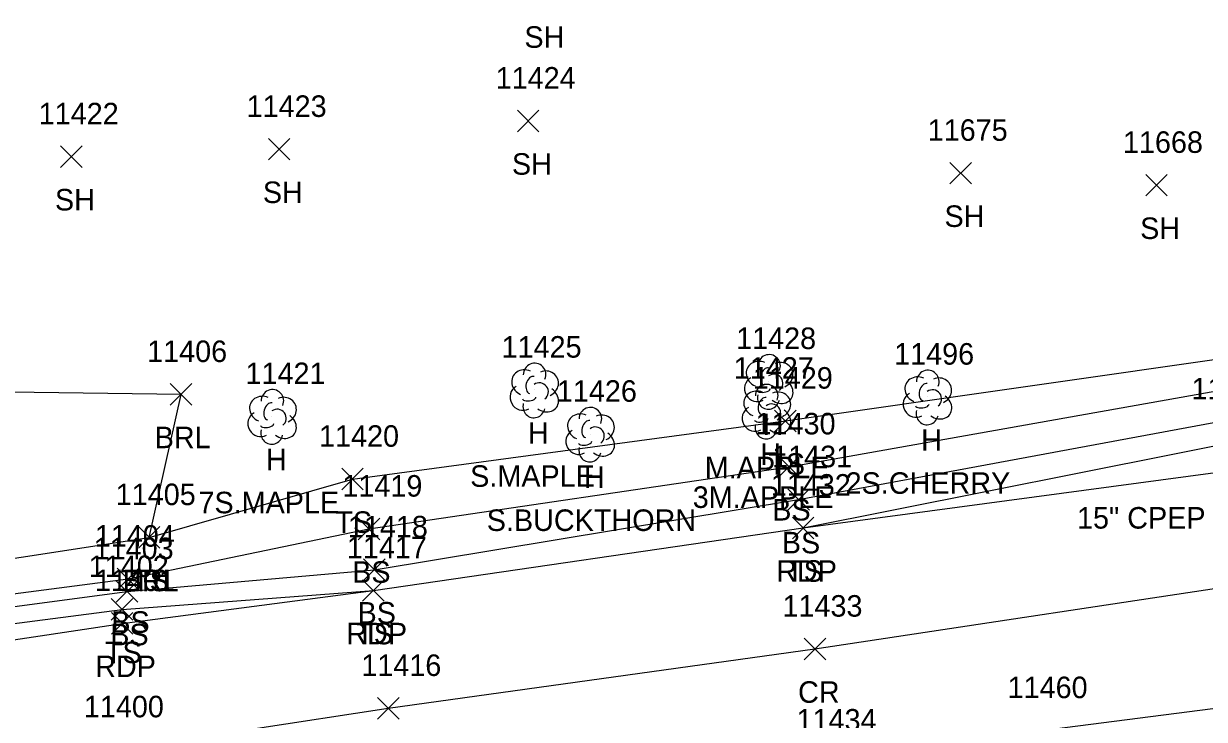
# Model space of a CAD drawing. Extents: x 1439173 to 1457902, y 641926 to 659889.
# Drawn here: x 1448034.3 to 1448144, y 648476.1 to 648540.7 of the extents above; entities that cross this region are included whole.
import ezdxf

# ---------------------------------------------------------------- set-up
doc = ezdxf.new("R2010")
doc.units = 0
for name, color, linetype in [('D_C', 7, 'Continuous'), ('D_I', 7, 'Continuous'), ('L_A', 7, 'Continuous'), ('L_C', 7, 'Continuous'), ('L_I', 7, 'Continuous'), ('L_TIC', 7, 'Continuous'), ('LABL', 7, 'Continuous'), ('LELB', 7, 'Continuous'), ('LTD', 7, 'Continuous'), ('P_A', 7, 'Continuous'), ('P_I', 7, 'Continuous'), ('P_TIC', 7, 'Continuous'), ('PET', 7, 'Continuous'), ('PRC', 7, 'Continuous'), ('R_I', 7, 'Continuous')]:
    doc.layers.add(name, color=color, linetype=linetype)

msp = doc.modelspace()

# ---------------------------------------------------------------- linework, layer by layer
at = {"layer": 'L_TIC'}
for points in [[(1448080.17, 648530.69), (1448082.17, 648532.69)], [(1448082.17, 648530.69), (1448080.17, 648532.69)], [(1448057.02, 648528.06), (1448059.02, 648530.06)], [(1448059.02, 648528.06), (1448057.02, 648530.06)], [(1448037.7, 648527.37), (1448039.7, 648529.37)], [(1448039.7, 648527.37), (1448037.7, 648529.37)], [(1448120.38, 648525.84), (1448122.38, 648527.84)], [(1448122.38, 648525.84), (1448120.38, 648527.84)], [(1448138.58, 648524.72), (1448140.58, 648526.72)], [(1448140.58, 648524.72), (1448138.58, 648526.72)], [(1448047.9, 648505.29), (1448049.9, 648507.29)], [(1448049.9, 648505.29), (1448047.9, 648507.29)], [(1448104.08, 648502.82), (1448106.08, 648504.82)], [(1448106.08, 648502.82), (1448104.08, 648504.82)], [(1448104.42, 648498.57), (1448106.42, 648500.57)], [(1448106.42, 648498.57), (1448104.42, 648500.57)], [(1448063.84, 648497.42), (1448065.84, 648499.42)], [(1448065.84, 648497.42), (1448063.84, 648499.42)], [(1448105.31, 648495.52), (1448107.31, 648497.52)], [(1448107.31, 648495.52), (1448105.31, 648497.52)], [(1448065.37, 648492.79), (1448067.37, 648494.79)], [(1448067.37, 648492.79), (1448065.37, 648494.79)], [(1448105.74, 648492.88), (1448107.74, 648494.88)], [(1448107.74, 648492.88), (1448105.74, 648494.88)], [(1448044.94, 648492), (1448046.94, 648494)], [(1448046.94, 648492), (1448044.94, 648494)], [(1448044.94, 648492), (1448046.94, 648494)], [(1448046.94, 648492), (1448044.94, 648494)], [(1448065.87, 648489), (1448067.87, 648491)], [(1448067.87, 648489), (1448065.87, 648491)], [(1448042.98, 648488.14), (1448044.98, 648490.14)], [(1448044.98, 648488.14), (1448042.98, 648490.14)], [(1448042.88, 648486.98), (1448044.88, 648488.98)], [(1448044.88, 648486.98), (1448042.88, 648488.98)], [(1448065.78, 648487.07), (1448067.78, 648489.07)], [(1448067.78, 648487.07), (1448065.78, 648489.07)], [(1448042.42, 648485.32), (1448044.42, 648487.32)], [(1448044.42, 648485.32), (1448042.42, 648487.32)]]:
    msp.add_lwpolyline(points, dxfattribs=at)
at = {"layer": 'LABL'}
msp.add_lwpolyline([(1447979.13, 648514.69), (1447981.23, 648503.4), (1447992.5, 648494.26), (1448009.81, 648487.44), (1448045.94, 648493), (1448048.9, 648506.29), (1448012.47, 648506.76), (1448011.17, 648524.23), (1448005.77, 648573.48), (1447997.97, 648611.66), (1447994.73, 648661.06), (1447977.96, 648680.95), (1447960.54, 648673.52)], dxfattribs=at)
at = {"layer": 'LELB'}
for points in [[(1447974.79, 648514.27), (1447977.79, 648503.25), (1447978.44, 648501.88), (1447990.42, 648490.7), (1448009.05, 648484.59), (1448043.98, 648489.14), (1448066.37, 648493.79), (1448105.42, 648499.57), (1448148.83, 648507.26), (1448186.57, 648511.24), (1448212.17, 648514.25), (1448241.91, 648517.61), (1448286.19, 648524.28)], [(1447971.97, 648514.34), (1447974.56, 648502.45), (1447974.98, 648501.69), (1447977.18, 648501.3), (1447988.98, 648489.26), (1448008.74, 648483.29), (1448043.88, 648487.98), (1448066.87, 648490), (1448106.31, 648496.52), (1448148.75, 648504.4), (1448186.41, 648508.14), (1448212.55, 648511.19), (1448241.76, 648514.13), (1448286.55, 648520.68)], [(1448045.94, 648493), (1448064.84, 648498.42), (1448105.08, 648503.82), (1448148.64, 648510.05), (1448186.33, 648515.41), (1448211.36, 648517.08)], [(1447969.85, 648514.47), (1447970.67, 648501.38), (1447973.72, 648500.76), (1447976.56, 648499.27), (1447988.57, 648488.4), (1448008.78, 648481.81), (1448043.42, 648486.32), (1448066.78, 648488.07)], [(1448106.74, 648493.88), (1448149.66, 648502.45), (1448186.65, 648505.88), (1448205.46, 648507.17)]]:
    msp.add_lwpolyline(points, dxfattribs=at)
at = {"layer": 'LTD'}
for p, q in [((1448103.52, 648507.5), (1448103.52, 648507.5)), ((1448103.52, 648507.5), (1448103.52, 648507.5)), ((1448081.72, 648506.7), (1448081.72, 648506.7)), ((1448081.72, 648506.7), (1448081.72, 648506.7)), ((1448118.27, 648506.05), (1448118.27, 648506.05)), ((1448118.27, 648506.05), (1448118.27, 648506.05)), ((1448057.35, 648504.24), (1448057.35, 648504.24)), ((1448057.35, 648504.24), (1448057.35, 648504.24)), ((1448103.31, 648504.74), (1448103.31, 648504.74)), ((1448103.31, 648504.74), (1448103.31, 648504.74)), ((1448086.92, 648502.6), (1448086.92, 648502.6)), ((1448086.92, 648502.6), (1448086.92, 648502.6))]:
    msp.add_line(p, q, dxfattribs=at)
for centre in [(1448103.57, 648508.93), (1448081.77, 648508.13), (1448118.32, 648507.48), (1448057.4, 648505.68), (1448103.35, 648506.17), (1448086.96, 648504.03)]:
    msp.add_arc(centre, 1.05, 335.5272, 180.9563, dxfattribs=at)
for centre, major_axis, ratio, start_param, end_param in [((1448080.93, 648507.37), (1.21, -0.51), 0.895232, 1.570796, 4.712389), ((1448082.76, 648507.28), (-1.14, -0.48), 0.949671, 1.570796, 4.712389), ((1448102.73, 648508.16), (1.21, -0.51), 0.895232, 1.570796, 4.712389), ((1448103.31, 648507.95), (-0.208, -0.792), 0.645439, 3.141593, 6.283185), ((1448104.56, 648508.08), (-1.14, -0.48), 0.949671, 1.570796, 4.712389), ((1448081.51, 648507.16), (-0.208, -0.792), 0.645439, 3.141593, 6.283185), ((1448082.22, 648506.53), (-0.5, 0.667), 0.989748, 3.141593, 6.283185), ((1448102.44, 648506.79), (0.58, -1.04), 0.959034, 3.141593, 6.283185), ((1448104.02, 648507.33), (-0.5, 0.667), 0.989748, 3.141593, 6.283185), ((1448104.52, 648506.66), (-1.09, 0.79), 0.841452, 1.570796, 4.712389), ((1448117.48, 648506.71), (1.21, -0.51), 0.895232, 1.570796, 4.712389), ((1448119.31, 648506.63), (-1.14, -0.48), 0.949671, 1.570796, 4.712389), ((1448080.64, 648505.99), (0.58, -1.04), 0.959034, 3.141593, 6.283185), ((1448082.72, 648505.87), (-1.09, 0.79), 0.841452, 1.570796, 4.712389), ((1448102.51, 648505.4), (1.21, -0.51), 0.895232, 1.570796, 4.712389), ((1448103.06, 648506.75), (-0.625, -0.083), 0.423636, 0, 3.141593), ((1448104.35, 648505.32), (-1.14, -0.48), 0.949671, 1.570796, 4.712389), ((1448117.19, 648505.34), (0.58, -1.04), 0.959034, 3.141593, 6.283185), ((1448118.06, 648506.5), (-0.208, -0.792), 0.645439, 3.141593, 6.283185), ((1448118.77, 648505.88), (-0.5, 0.667), 0.989748, 3.141593, 6.283185), ((1448056.56, 648504.91), (1.21, -0.51), 0.895232, 1.570796, 4.712389), ((1448057.15, 648504.7), (-0.208, -0.792), 0.645439, 3.141593, 6.283185), ((1448058.4, 648504.83), (-1.14, -0.48), 0.949671, 1.570796, 4.712389), ((1448081.72, 648505.2), (0.26, 1.06), 0.942809, 1.570796, 4.712389), ((1448081.26, 648505.95), (-0.625, -0.083), 0.423636, 0, 3.141593), ((1448103.52, 648506), (0.26, 1.06), 0.942809, 1.570796, 4.712389), ((1448103.1, 648505.2), (-0.208, -0.792), 0.645439, 3.141593, 6.283185), ((1448103.81, 648504.57), (-0.5, 0.667), 0.989748, 3.141593, 6.283185), ((1448117.81, 648505.3), (-0.625, -0.083), 0.423636, 0, 3.141593), ((1448119.27, 648505.21), (-1.09, 0.79), 0.841452, 1.570796, 4.712389), ((1448056.27, 648503.54), (0.58, -1.04), 0.959034, 3.141593, 6.283185), ((1448057.85, 648504.08), (-0.5, 0.667), 0.989748, 3.141593, 6.283185), ((1448058.35, 648503.41), (-1.09, 0.79), 0.841452, 1.570796, 4.712389), ((1448086.12, 648503.27), (1.21, -0.51), 0.895232, 1.570796, 4.712389), ((1448087.96, 648503.18), (-1.14, -0.48), 0.949671, 1.570796, 4.712389), ((1448102.22, 648504.03), (0.58, -1.04), 0.959034, 3.141593, 6.283185), ((1448104.31, 648503.9), (-1.09, 0.79), 0.841452, 1.570796, 4.712389), ((1448118.27, 648504.55), (0.26, 1.06), 0.942809, 1.570796, 4.712389), ((1448056.9, 648503.49), (-0.625, -0.083), 0.423636, 0, 3.141593), ((1448086.71, 648503.06), (-0.208, -0.792), 0.645439, 3.141593, 6.283185), ((1448087.42, 648502.43), (-0.5, 0.667), 0.989748, 3.141593, 6.283185), ((1448103.31, 648503.24), (0.26, 1.06), 0.942809, 1.570796, 4.712389), ((1448102.85, 648503.99), (-0.625, -0.083), 0.423636, 0, 3.141593), ((1448057.35, 648502.74), (0.26, 1.06), 0.942809, 1.570796, 4.712389), ((1448085.83, 648501.89), (0.58, -1.04), 0.959034, 3.141593, 6.283185), ((1448087.92, 648501.77), (-1.09, 0.79), 0.841452, 1.570796, 4.712389), ((1448086.92, 648501.1), (0.26, 1.06), 0.942809, 1.570796, 4.712389), ((1448086.46, 648501.85), (-0.625, -0.083), 0.423636, 0, 3.141593)]:
    msp.add_ellipse(centre, major_axis=major_axis, ratio=ratio, start_param=start_param, end_param=end_param, dxfattribs=at)
at = {"layer": 'P_TIC'}
for points in [[(1448105.74, 648492.88), (1448107.74, 648494.88)], [(1448107.74, 648492.88), (1448105.74, 648494.88)], [(1448065.78, 648487.07), (1448067.78, 648489.07)], [(1448067.78, 648487.07), (1448065.78, 648489.07)], [(1448042.43, 648484.02), (1448044.43, 648486.02)], [(1448044.43, 648484.02), (1448042.43, 648486.02)], [(1448106.83, 648481.64), (1448108.83, 648483.64)], [(1448108.83, 648481.64), (1448106.83, 648483.64)], [(1448067.17, 648476.13), (1448069.17, 648478.13)], [(1448069.17, 648476.13), (1448067.17, 648478.13)]]:
    msp.add_lwpolyline(points, dxfattribs=at)
at = {"layer": 'PET'}
for points in [[(1447964.44, 648514.86), (1447967.87, 648500.91), (1447986.34, 648481.78), (1448008.56, 648479.78), (1448043.43, 648485.02), (1448066.78, 648488.07), (1448106.74, 648493.88), (1448149.69, 648499.65), (1448186.54, 648504.29), (1448205.46, 648507.17), (1448241.35, 648511.42), (1448286.77, 648517.05)], [(1447978.58, 648406.37), (1447977.89, 648417.75), (1447980.91, 648428.16), (1447987.09, 648439.01), (1448002.94, 648452.42), (1448017.91, 648457.54), (1448024.59, 648458.98), (1448039.61, 648462.27), (1448066.7, 648466.34), (1448109.14, 648472.06), (1448128.9, 648475.07), (1448159.55, 648479), (1448161.59, 648479.66), (1448188.81, 648483.56), (1448210.96, 648486.76), (1448242.78, 648491.04), (1448288.1, 648496.39)]]:
    msp.add_lwpolyline(points, dxfattribs=at)
at = {"layer": 'PRC'}
msp.add_lwpolyline([(1447970.56, 648463.48), (1447981.87, 648464.48), (1448009.33, 648468.53), (1448043.06, 648473.29), (1448068.17, 648477.13), (1448107.83, 648482.64), (1448151.74, 648489.28), (1448187.82, 648493.99), (1448208.33, 648496.94), (1448242.32, 648501.46), (1448287.99, 648507.17)], dxfattribs=at)

# ---------------------------------------------------------------- texts
at = {"layer": 'D_C'}
msp.add_text('15" CPEP PLUGGED', height=2, dxfattribs=at).set_placement((1448132.19, 648493.82))
at = {"layer": 'D_I'}
msp.add_text('11518', height=2, dxfattribs=at).set_placement((1448142.83, 648505.82))
at = {"layer": 'L_A'}
for s, p in [('SH', (1448080.82, 648538.48)), ('SH', (1448079.66, 648526.69)), ('SH', (1448037.18, 648523.37)), ('SH', (1448056.51, 648524.06)), ('SH', (1448119.87, 648521.84)), ('SH', (1448138.06, 648520.72)), ('H', (1448102.96, 648502.5)), ('BRL', (1448046.45, 648501.29)), ('H', (1448081.15, 648501.7)), ('H', (1448117.7, 648501.05)), ('H', (1448056.79, 648499.24)), ('H', (1448102.74, 648499.74)), ('TS', (1448103.49, 648498.82)), ('H', (1448086.35, 648497.6)), ('BS', (1448103.86, 648494.57)), ('TS', (1448063.25, 648493.42)), ('BS', (1448104.75, 648491.52)), ('BRL', (1448043.48, 648488)), ('TS', (1448044.35, 648488)), ('BS', (1448064.81, 648488.79)), ('TS', (1448105.15, 648488.88)), ('BS', (1448065.31, 648485)), ('BS', (1448042.42, 648484.14)), ('BS', (1448042.32, 648482.98)), ('TS', (1448065.19, 648483.07)), ('TS', (1448041.83, 648481.32))]:
    msp.add_text(s, height=2, dxfattribs=at).set_placement(p)
at = {"layer": 'L_C'}
for s, p in [('M.APPLE', (1448097.59, 648498.5)), ('S.MAPLE', (1448075.78, 648497.7)), ('2S.CHERRY', (1448110.68, 648497.05)), ('3M.APPLE', (1448096.47, 648495.74)), ('7S.MAPLE', (1448050.52, 648495.24)), ('S.BUCKTHORN', (1448077.32, 648493.6))]:
    msp.add_text(s, height=2, dxfattribs=at).set_placement(p)
at = {"layer": 'L_I'}
for s, p in [('11424', (1448078.15, 648534.69)), ('11423', (1448055, 648532.06)), ('11422', (1448035.67, 648531.37)), ('11675', (1448118.31, 648529.84)), ('11668', (1448136.46, 648528.72)), ('11428', (1448100.5, 648510.5)), ('11406', (1448045.75, 648509.29)), ('11425', (1448078.7, 648509.7)), ('11496', (1448115.19, 648509.05)), ('11427', (1448100.28, 648507.74)), ('11421', (1448054.9, 648507.24)), ('11429', (1448102.05, 648506.82)), ('11426', (1448083.84, 648505.6)), ('11430', (1448102.31, 648502.57)), ('11420', (1448061.73, 648501.42)), ('11431', (1448103.85, 648499.52)), ('11419', (1448063.9, 648496.79)), ('11432', (1448103.72, 648496.88)), ('11405', (1448042.83, 648496)), ('11405', (1448042.83, 648496)), ('11418', (1448064.41, 648493)), ('11404', (1448040.88, 648492.14)), ('11403', (1448040.78, 648490.98)), ('11417', (1448064.32, 648491.07)), ('11402', (1448040.32, 648489.32))]:
    msp.add_text(s, height=2, dxfattribs=at).set_placement(p)
at = {"layer": 'P_A'}
for s, p in [('RDP', (1448104.23, 648488.88)), ('RDP', (1448064.27, 648483.07)), ('RDP', (1448040.92, 648480.02)), ('CR', (1448106.26, 648477.64))]:
    msp.add_text(s, height=2, dxfattribs=at).set_placement(p)
at = {"layer": 'P_I'}
for s, p in [('11432', (1448103.72, 648496.88)), ('11417', (1448064.32, 648491.07)), ('11401', (1448040.9, 648488.02)), ('11433', (1448104.81, 648485.64)), ('11416', (1448065.66, 648480.13)), ('11460', (1448125.74, 648478.07)), ('11400', (1448039.87, 648476.29)), ('11434', (1448106.12, 648475.06))]:
    msp.add_text(s, height=2, dxfattribs=at).set_placement(p)
at = {"layer": 'R_I'}
msp.add_text('11460', height=2, dxfattribs=at).set_placement((1448125.74, 648478.07))

doc.saveas('drawing.dxf')
